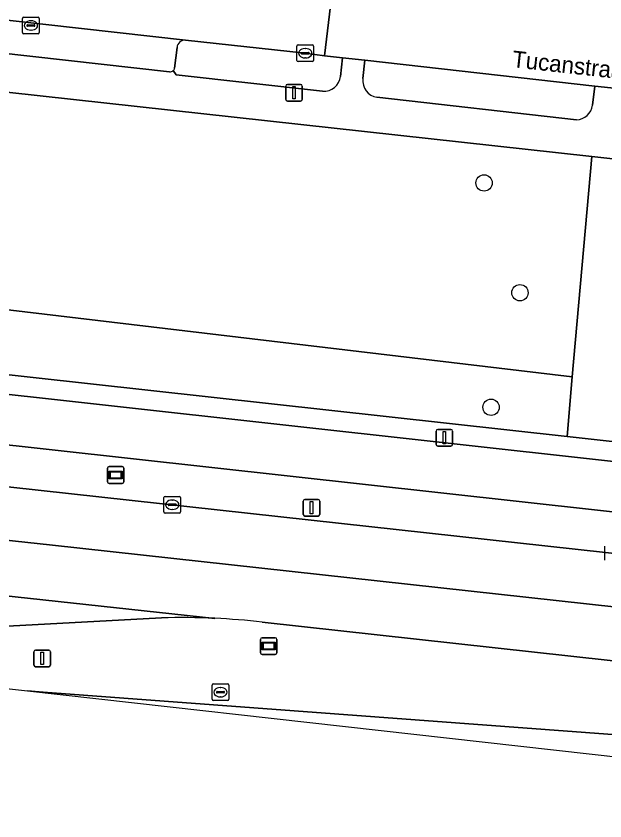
# Model space of a CAD drawing. Extents: x 161928 to 163071, y 386474 to 387428.
# Drawn here: x 162081.45 to 162116.71, y 386499.76 to 386547.97 of the extents above; entities that cross this region are included whole.
import ezdxf

# ---------------------------------------------------------------- set-up
doc = ezdxf.new("R2010")
doc.units = 0
for name, color, linetype in [('IMGEO_Berm_groen', 7, 'Continuous'), ('IMGEO_Boom', 7, 'Continuous'), ('IMGEO_Fietspad_gesloten', 7, 'Continuous'), ('IMGEO_Groenvoorziening', 7, 'Continuous'), ('IMGEO_Haag', 7, 'Continuous'), ('IMGEO_Kolk', 7, 'Continuous'), ('IMGEO_Lichtmast', 7, 'Continuous'), ('IMGEO_Loofbos', 7, 'Continuous'), ('IMGEO_Openbare_ruimte_label', 7, 'Continuous'), ('IMGEO_Parkeervlak_open', 7, 'Continuous'), ('IMGEO_Rijbaan_lokaal_open', 7, 'Continuous'), ('IMGEO_Rijbaan_regionaal_gesloten', 7, 'Continuous'), ('IMGEO_Rioolput', 7, 'Continuous'), ('IMGEO_Verkeersbordpaal', 7, 'Continuous'), ('IMGEO_Voetpad_open', 7, 'Continuous'), ('IMGEO_Wegwijzer', 7, 'Continuous')]:
    doc.layers.add(name, color=color, linetype=linetype)

msp = doc.modelspace()

# ---------------------------------------------------------------- linework, layer by layer
at = {"layer": 'IMGEO_Berm_groen'}
for points in [[(162026.125, 386525.754), (162043.077, 386524.026), (162061.491, 386521.92), (162152.526, 386511.907), (162152.758, 386511.886), (162152.99, 386511.864)], [(162153.411, 386512.296), (162153.604, 386514.246), (162079.076, 386522.483)]]:
    msp.add_lwpolyline(points, dxfattribs=at)
at = {"layer": 'IMGEO_Boom'}
for centre in [(162109.47, 386537.978), (162111.617, 386531.4), (162109.891, 386524.54)]:
    msp.add_circle(centre, 0.489, dxfattribs=at)
at = {"layer": 'IMGEO_Fietspad_gesloten'}
for points in [[(162157.185, 386516.852), (162036.913, 386530.188)], [(162042.302, 386526.416), (162079.076, 386522.483), (162153.604, 386514.246), (162156.604, 386513.845)]]:
    msp.add_lwpolyline(points, dxfattribs=at)
at = {"layer": 'IMGEO_Groenvoorziening'}
for points in [[(162100.991, 386545.475), (162099.923, 386545.601), (162098.762, 386545.747), (162091.6, 386546.54)], [(162091.087, 386546.097), (162090.941, 386544.862)], [(162100.867, 386544.363), (162100.991, 386545.475)], [(162116.108, 386543.77), (162102.336, 386545.339), (162102.219, 386544.229)], [(162090.855, 386544.707), (162091.039, 386544.452), (162099.806, 386543.471)], [(162115.963, 386542.638), (162116.108, 386543.77)], [(162103.054, 386543.115), (162115.007, 386541.765)], [(162164.443, 386534.007), (162153.568, 386535.351), (162115.926, 386539.556), (162114.756, 386526.354), (162114.44, 386522.784), (162129.162, 386521.154), (162129.076, 386520.706), (162131.758, 386520.425), (162131.815, 386520.86), (162154.118, 386518.391), (162154.326, 386520.896), (162156.611, 386520.667), (162156.37, 386518.142), (162157.027, 386518.069)], [(162069.181, 386511.153), (162053.251, 386512.671), (162052.952, 386510.815), (162063.558, 386509.626), (162082.125, 386507.544)], [(162090.163, 386511.923), (162080.172, 386511.386), (162075.127, 386511.115)], [(162152.17, 386505.493), (162151.812, 386505.543), (162096.191, 386511.675)], [(162082.125, 386507.544), (162083.065, 386507.476), (162150.437, 386502.454), (162151.834, 386502.425)]]:
    msp.add_lwpolyline(points, dxfattribs=at)
for centre, radius, start, end in [((162091.562, 386546.065), 0.477, 85.4814, 176.1429), ((162090.676, 386544.908), 0.269, 311.757, 350.1966), ((162099.867, 386544.475), 1.006, 266.5021, 353.6065), ((162103.2, 386544.094), 0.99, 172.1604, 261.5465), ((162114.981, 386542.753), 0.988, 271.4875, 353.3159), ((162091.369, 386468.372), 43.568, 87.4045, 91.5862), ((162091.358, 386467.643), 44.297, 83.736, 87.4327)]:
    msp.add_arc(centre, radius, start, end, dxfattribs=at)
at = {"layer": 'IMGEO_Haag'}
for points in [[(162069.181, 386511.153), (162053.251, 386512.671), (162052.952, 386510.815), (162063.558, 386509.626), (162082.125, 386507.544)], [(162090.163, 386511.923), (162080.172, 386511.386), (162075.127, 386511.115)], [(162152.17, 386505.493), (162151.812, 386505.543), (162096.191, 386511.675)], [(162082.125, 386507.544), (162083.065, 386507.476), (162150.437, 386502.454), (162151.834, 386502.425)]]:
    msp.add_lwpolyline(points, dxfattribs=at)
for centre, radius, start, end in [((162091.369, 386468.372), 43.568, 87.4045, 91.5862), ((162091.358, 386467.643), 44.297, 83.736, 87.4327)]:
    msp.add_arc(centre, radius, start, end, dxfattribs=at)
at = {"layer": 'IMGEO_Kolk'}
for p, q in [((162081.838, 386546.987), (162081.838, 386547.839)), ((162081.913, 386547.913), (162082.765, 386547.913)), ((162082.326, 386547.693), (162082.351, 386547.693)), ((162082.839, 386547.839), (162082.839, 386546.987)), ((162082.097, 386547.407), (162082.097, 386547.419)), ((162082.535, 386547.37), (162082.137, 386547.37)), ((162082.14, 386547.456), (162082.538, 386547.456)), ((162082.349, 386547.133), (162082.324, 386547.133)), ((162082.581, 386547.419), (162082.581, 386547.407)), ((162082.765, 386546.913), (162081.913, 386546.913)), ((162098.261, 386545.321), (162098.261, 386546.173)), ((162098.336, 386546.247), (162099.188, 386546.247)), ((162099.262, 386546.173), (162099.262, 386545.321)), ((162098.52, 386545.741), (162098.52, 386545.753)), ((162098.958, 386545.704), (162098.56, 386545.704)), ((162098.563, 386545.79), (162098.961, 386545.79)), ((162098.749, 386546.027), (162098.774, 386546.027)), ((162099.004, 386545.753), (162099.004, 386545.741)), ((162099.188, 386545.247), (162098.336, 386545.247)), ((162098.772, 386545.467), (162098.747, 386545.467)), ((162090.374, 386519.202), (162091.226, 386519.202)), ((162090.299, 386518.276), (162090.299, 386519.128)), ((162090.558, 386518.696), (162090.558, 386518.708)), ((162090.601, 386518.745), (162090.999, 386518.745)), ((162090.787, 386518.982), (162090.812, 386518.982)), ((162091.042, 386518.708), (162091.042, 386518.696)), ((162091.3, 386519.128), (162091.3, 386518.276)), ((162091.226, 386518.202), (162090.374, 386518.202)), ((162090.996, 386518.659), (162090.598, 386518.659)), ((162090.81, 386518.422), (162090.785, 386518.422)), ((162116.706, 386515.376), (162116.706, 386516.228))]:
    msp.add_line(p, q, dxfattribs=at)
for points in [[(162081.838, 386546.987), (162081.838, 386547.839)], [(162081.913, 386547.913), (162082.765, 386547.913)], [(162082.839, 386547.839), (162082.839, 386546.987)], [(162082.765, 386546.913), (162081.913, 386546.913)], [(162098.261, 386545.321), (162098.261, 386546.173)], [(162098.336, 386546.247), (162099.188, 386546.247)], [(162099.262, 386546.173), (162099.262, 386545.321)], [(162099.188, 386545.247), (162098.336, 386545.247)], [(162090.374, 386519.202), (162091.226, 386519.202)], [(162090.299, 386518.276), (162090.299, 386519.128)], [(162091.3, 386519.128), (162091.3, 386518.276)], [(162091.226, 386518.202), (162090.374, 386518.202)], [(162116.706, 386515.376), (162116.706, 386516.228)]]:
    msp.add_lwpolyline(points, dxfattribs=at)
for centre, radius, start, end in [((162081.915, 386547.837), 0.0765, 91.552, 178.448), ((162081.915, 386547.837), 0.0765, 91.552, 178.448), ((162082.763, 386547.837), 0.0765, 1.552, 88.448), ((162082.763, 386547.837), 0.0765, 1.552, 88.448), ((162082.137, 386547.416), 0.0403, 85.8775, 175.7526), ((162082.134, 386547.406), 0.0366, 178.938, 274.7102), ((162082.538, 386547.413), 0.043, 264.8664, 352.4533), ((162082.542, 386547.418), 0.0386, 1.7309, 96.639), ((162081.915, 386546.989), 0.0765, 181.552, 268.448), ((162081.915, 386546.989), 0.0765, 181.552, 268.448), ((162082.763, 386546.989), 0.0765, 271.552, 358.448), ((162082.763, 386546.989), 0.0765, 271.552, 358.448), ((162098.338, 386546.171), 0.0765, 91.552, 178.448), ((162098.338, 386546.171), 0.0765, 91.552, 178.448), ((162099.186, 386546.171), 0.0765, 1.552, 88.448), ((162099.186, 386546.171), 0.0765, 1.552, 88.448), ((162098.56, 386545.75), 0.0403, 85.8775, 175.7526), ((162098.557, 386545.74), 0.0366, 178.938, 274.7102), ((162098.961, 386545.747), 0.043, 264.8664, 352.4533), ((162098.965, 386545.752), 0.0386, 1.7309, 96.639), ((162098.338, 386545.323), 0.0765, 181.552, 268.448), ((162098.338, 386545.323), 0.0765, 181.552, 268.448), ((162099.186, 386545.323), 0.0765, 271.552, 358.448), ((162099.186, 386545.323), 0.0765, 271.552, 358.448), ((162090.376, 386519.126), 0.0765, 91.552, 178.448), ((162090.376, 386519.126), 0.0765, 91.552, 178.448), ((162091.224, 386519.126), 0.0765, 1.552, 88.448), ((162091.224, 386519.126), 0.0765, 1.552, 88.448), ((162090.598, 386518.705), 0.0403, 85.8775, 175.7526), ((162090.595, 386518.695), 0.0366, 178.938, 274.7102), ((162090.999, 386518.702), 0.043, 264.8664, 352.4533), ((162091.003, 386518.707), 0.0386, 1.7309, 96.639), ((162090.376, 386518.278), 0.0765, 181.552, 268.448), ((162090.376, 386518.278), 0.0765, 181.552, 268.448), ((162091.224, 386518.278), 0.0765, 271.552, 358.448), ((162091.224, 386518.278), 0.0765, 271.552, 358.448)]:
    msp.add_arc(centre, radius, start, end, dxfattribs=at)
for centre, major_axis, ratio, start_param, end_param in [((162082.325, 386547.413), (-0.387, 0.002), 0.722429, 4.712389, 7.853982), ((162082.35, 386547.413), (-0.39, 0.002), 0.717154, 1.570796, 4.712389), ((162098.748, 386545.747), (-0.387, 0.002), 0.722429, 4.712389, 7.853982), ((162098.773, 386545.747), (-0.39, 0.002), 0.717154, 1.570796, 4.712389), ((162090.786, 386518.702), (-0.387, 0.002), 0.722429, 4.712389, 7.853982), ((162090.811, 386518.702), (-0.39, 0.002), 0.717154, 1.570796, 4.712389)]:
    msp.add_ellipse(centre, major_axis=major_axis, ratio=ratio, start_param=start_param, end_param=end_param, dxfattribs=at)
at = {"layer": 'IMGEO_Lichtmast'}
for p, q in [((162097.594, 386542.985), (162097.594, 386543.785)), ((162097.594, 386543.785), (162097.594, 386542.985)), ((162097.694, 386543.885), (162098.484, 386543.885)), ((162098.484, 386543.885), (162097.694, 386543.885)), ((162098.584, 386543.785), (162098.584, 386542.985)), ((162098.584, 386542.985), (162098.584, 386543.785)), ((162098.484, 386542.885), (162097.694, 386542.885)), ((162097.694, 386542.885), (162098.484, 386542.885)), ((162106.596, 386522.318), (162106.596, 386523.118)), ((162106.596, 386523.118), (162106.596, 386522.318)), ((162106.696, 386523.218), (162107.486, 386523.218)), ((162107.486, 386523.218), (162106.696, 386523.218)), ((162107.586, 386523.118), (162107.586, 386522.318)), ((162107.586, 386522.318), (162107.586, 386523.118)), ((162107.486, 386522.218), (162106.696, 386522.218)), ((162106.696, 386522.218), (162107.486, 386522.218)), ((162082.615, 386509.998), (162083.405, 386509.998)), ((162083.405, 386509.998), (162082.615, 386509.998)), ((162082.515, 386509.098), (162082.515, 386509.898)), ((162082.515, 386509.898), (162082.515, 386509.098)), ((162083.505, 386509.898), (162083.505, 386509.098)), ((162083.505, 386509.098), (162083.505, 386509.898)), ((162083.405, 386508.998), (162082.615, 386508.998)), ((162082.615, 386508.998), (162083.405, 386508.998))]:
    msp.add_line(p, q, dxfattribs=at)
for points in [[(162098.014, 386543.76), (162098.164, 386543.76), (162098.164, 386543.01), (162098.014, 386543.01), (162098.014, 386543.76)], [(162107.016, 386523.093), (162107.166, 386523.093), (162107.166, 386522.343), (162107.016, 386522.343), (162107.016, 386523.093)], [(162082.935, 386509.873), (162083.085, 386509.873), (162083.085, 386509.123), (162082.935, 386509.123), (162082.935, 386509.873)]]:
    msp.add_lwpolyline(points, dxfattribs=at)
for centre, start, end in [((162097.694, 386543.785), 90, 180), ((162097.694, 386543.785), 90, 180), ((162098.484, 386543.785), 0, 90), ((162098.484, 386543.785), 360, 90), ((162097.694, 386542.985), 180, 270), ((162097.694, 386542.985), 180, 270), ((162098.484, 386542.985), 270, 0), ((162098.484, 386542.985), 270, 0), ((162106.696, 386523.118), 90, 180), ((162106.696, 386523.118), 90, 180), ((162107.486, 386523.118), 0, 90), ((162107.486, 386523.118), 360, 90), ((162106.696, 386522.318), 180, 270), ((162106.696, 386522.318), 180, 270), ((162107.486, 386522.318), 270, 0), ((162107.486, 386522.318), 270, 0), ((162082.615, 386509.898), 90, 180), ((162082.615, 386509.898), 90, 180), ((162083.405, 386509.898), 0, 90), ((162083.405, 386509.898), 360, 90), ((162082.615, 386509.098), 180, 270), ((162082.615, 386509.098), 180, 270), ((162083.405, 386509.098), 270, 0), ((162083.405, 386509.098), 270, 0)]:
    msp.add_arc(centre, 0.1, start, end, dxfattribs=at)
at = {"layer": 'IMGEO_Loofbos'}
for points in [[(162115.926, 386539.556), (162063.45, 386545.328), (162061.518, 386545.541), (162048.575, 386546.964), (162047.179, 386534.614), (162047.152, 386534.39), (162114.756, 386526.354)], [(162047.152, 386534.39), (162046.787, 386531.326), (162046.68, 386530.287), (162114.44, 386522.784), (162114.756, 386526.354)]]:
    msp.add_lwpolyline(points, close=True, dxfattribs=at)
at = {"layer": 'IMGEO_Parkeervlak_open'}
for points in [[(162091.6, 386546.54), (162066.13, 386549.4)], [(162061.793, 386547.878), (162090.64, 386544.635)], [(162090.941, 386544.862), (162091.087, 386546.097)]]:
    msp.add_lwpolyline(points, dxfattribs=at)
for centre, radius, start, end in [((162091.562, 386546.065), 0.477, 85.4814, 176.1429), ((162090.667, 386544.911), 0.278, 264.4238, 312.6059), ((162090.676, 386544.908), 0.269, 311.757, 350.1966)]:
    msp.add_arc(centre, radius, start, end, dxfattribs=at)
at = {"layer": 'IMGEO_Rijbaan_lokaal_open'}
msp.add_lwpolyline([(162100.515, 386550.598), (162066.605, 386554.378), (162066.13, 386549.4), (162091.6, 386546.54), (162098.762, 386545.747), (162099.923, 386545.601)], close=True, dxfattribs=at)
msp.add_lwpolyline([(162101.492, 386550.491), (162100.515, 386550.598), (162099.923, 386545.601), (162100.991, 386545.475), (162102.336, 386545.339), (162116.108, 386543.77), (162117.449, 386543.632), (162118.536, 386543.54), (162119.043, 386548.015), (162119.074, 386548.556), (162117.072, 386548.766)], dxfattribs=at)
at = {"layer": 'IMGEO_Rijbaan_regionaal_gesloten'}
for points in [[(162003.654, 386527.133), (162001.736, 386527.214), (162001.589, 386523.919), (162004.776, 386523.778), (162014.602, 386523.252), (162022.494, 386522.741), (162038.754, 386521.132), (162083.623, 386516.285), (162119.238, 386512.367), (162151.596, 386508.791), (162152.463, 386508.68), (162152.758, 386511.886), (162152.526, 386511.907), (162061.491, 386521.92)], [(162001.589, 386523.919), (162001.427, 386520.316), (162004.59, 386520.182), (162014.387, 386519.76), (162026.326, 386518.989), (162038.455, 386517.833), (162050.655, 386516.555), (162062.872, 386515.2), (162071.067, 386514.311), (162093.342, 386511.895)], [(162096.191, 386511.675), (162151.812, 386505.543), (162152.17, 386505.493), (162152.463, 386508.68), (162151.596, 386508.791), (162119.238, 386512.367), (162083.623, 386516.285), (162038.754, 386521.132), (162022.494, 386522.741), (162014.602, 386523.252), (162004.776, 386523.778), (162001.589, 386523.919)], [(162093.342, 386511.895), (162071.067, 386514.311), (162062.872, 386515.2), (162050.655, 386516.555), (162038.455, 386517.833), (162026.326, 386518.989), (162014.387, 386519.76), (162004.59, 386520.182), (162001.427, 386520.316)], [(162075.127, 386511.115), (162080.172, 386511.386), (162090.163, 386511.923)], [(162151.528, 386499.759), (162151.834, 386502.425), (162150.437, 386502.454), (162083.065, 386507.476), (162082.125, 386507.544), (162151.528, 386499.759)]]:
    msp.add_lwpolyline(points, dxfattribs=at)
for centre, radius, start, end in [((162091.369, 386468.372), 43.568, 87.4045, 91.5862), ((162091.358, 386467.643), 44.297, 83.736, 87.4327)]:
    msp.add_arc(centre, radius, start, end, dxfattribs=at)
at = {"layer": 'IMGEO_Rioolput'}
for p, q in [((162093.187, 386507.043), (162093.187, 386507.895)), ((162093.262, 386507.969), (162094.114, 386507.969)), ((162093.675, 386507.749), (162093.7, 386507.749)), ((162094.188, 386507.895), (162094.188, 386507.043)), ((162093.446, 386507.463), (162093.446, 386507.475)), ((162093.884, 386507.426), (162093.486, 386507.426)), ((162093.489, 386507.512), (162093.887, 386507.512)), ((162093.698, 386507.189), (162093.673, 386507.189)), ((162093.93, 386507.475), (162093.93, 386507.463)), ((162094.114, 386506.969), (162093.262, 386506.969))]:
    msp.add_line(p, q, dxfattribs=at)
for points in [[(162093.187, 386507.043), (162093.187, 386507.895)], [(162093.262, 386507.969), (162094.114, 386507.969)], [(162094.188, 386507.895), (162094.188, 386507.043)], [(162094.114, 386506.969), (162093.262, 386506.969)]]:
    msp.add_lwpolyline(points, dxfattribs=at)
for centre, radius, start, end in [((162093.264, 386507.893), 0.0765, 91.552, 178.448), ((162093.264, 386507.893), 0.0765, 91.552, 178.448), ((162094.112, 386507.893), 0.0765, 1.552, 88.448), ((162094.112, 386507.893), 0.0765, 1.552, 88.448), ((162093.486, 386507.472), 0.0403, 85.8775, 175.7526), ((162093.483, 386507.462), 0.0366, 178.938, 274.7102), ((162093.887, 386507.469), 0.043, 264.8664, 352.4533), ((162093.891, 386507.474), 0.0386, 1.7309, 96.639), ((162093.264, 386507.045), 0.0765, 181.552, 268.448), ((162093.264, 386507.045), 0.0765, 181.552, 268.448), ((162094.112, 386507.045), 0.0765, 271.552, 358.448), ((162094.112, 386507.045), 0.0765, 271.552, 358.448)]:
    msp.add_arc(centre, radius, start, end, dxfattribs=at)
for centre, major_axis, ratio, start_param, end_param in [((162093.674, 386507.469), (-0.387, 0.002), 0.722429, 4.712389, 7.853982), ((162093.699, 386507.469), (-0.39, 0.002), 0.717154, 1.570796, 4.712389)]:
    msp.add_ellipse(centre, major_axis=major_axis, ratio=ratio, start_param=start_param, end_param=end_param, dxfattribs=at)
at = {"layer": 'IMGEO_Verkeersbordpaal'}
for p, q in [((162098.643, 386518.122), (162098.643, 386518.922)), ((162098.643, 386518.922), (162098.643, 386518.122)), ((162098.743, 386519.022), (162099.533, 386519.022)), ((162099.533, 386519.022), (162098.743, 386519.022)), ((162099.633, 386518.922), (162099.633, 386518.122)), ((162099.633, 386518.122), (162099.633, 386518.922)), ((162099.533, 386518.022), (162098.743, 386518.022)), ((162098.743, 386518.022), (162099.533, 386518.022))]:
    msp.add_line(p, q, dxfattribs=at)
msp.add_lwpolyline([(162099.063, 386518.897), (162099.213, 386518.897), (162099.213, 386518.147), (162099.063, 386518.147), (162099.063, 386518.897)], dxfattribs=at)
for centre, start, end in [((162098.743, 386518.922), 90, 180), ((162098.743, 386518.922), 90, 180), ((162099.533, 386518.922), 0, 90), ((162099.533, 386518.922), 360, 90), ((162098.743, 386518.122), 180, 270), ((162098.743, 386518.122), 180, 270), ((162099.533, 386518.122), 270, 0), ((162099.533, 386518.122), 270, 0)]:
    msp.add_arc(centre, 0.1, start, end, dxfattribs=at)
at = {"layer": 'IMGEO_Voetpad_open'}
for points in [[(162061.793, 386547.878), (162061.518, 386545.541), (162063.45, 386545.328), (162115.926, 386539.556), (162153.568, 386535.351), (162164.443, 386534.007), (162167.621, 386533.525), (162167.828, 386534.128), (162168.377, 386535.788), (162168.399, 386535.856)], [(162090.64, 386544.635), (162061.793, 386547.878)], [(162102.219, 386544.229), (162102.336, 386545.339), (162100.991, 386545.475), (162100.867, 386544.363)], [(162099.806, 386543.471), (162091.039, 386544.452), (162090.855, 386544.707)], [(162117.332, 386542.526), (162117.449, 386543.632), (162116.108, 386543.77), (162115.963, 386542.638)], [(162115.007, 386541.765), (162103.054, 386543.115)], [(162031.667, 386530.711), (162036.913, 386530.188), (162157.185, 386516.852)], [(162160.678, 386517.581), (162157.027, 386518.069), (162156.37, 386518.142), (162154.118, 386518.391), (162131.815, 386520.86), (162131.758, 386520.425), (162129.076, 386520.706), (162129.162, 386521.154), (162114.44, 386522.784), (162046.68, 386530.287)]]:
    msp.add_lwpolyline(points, dxfattribs=at)
for centre, radius, start, end in [((162090.667, 386544.911), 0.278, 264.4238, 312.6059), ((162099.867, 386544.475), 1.006, 266.5021, 353.6065), ((162103.2, 386544.094), 0.99, 172.1604, 261.5465), ((162114.981, 386542.753), 0.988, 271.4875, 353.3159)]:
    msp.add_arc(centre, radius, start, end, dxfattribs=at)
at = {"layer": 'IMGEO_Wegwijzer'}
for p, q in [((162086.914, 386520.082), (162086.914, 386520.882)), ((162086.914, 386520.882), (162086.914, 386520.082)), ((162087.014, 386520.982), (162087.804, 386520.982)), ((162087.804, 386520.982), (162087.014, 386520.982)), ((162087.904, 386520.882), (162087.904, 386520.082)), ((162087.904, 386520.082), (162087.904, 386520.882)), ((162087.804, 386519.982), (162087.014, 386519.982)), ((162087.014, 386519.982), (162087.804, 386519.982)), ((162096.076, 386509.832), (162096.076, 386510.632)), ((162096.076, 386510.632), (162096.076, 386509.832)), ((162096.176, 386510.732), (162096.966, 386510.732)), ((162096.966, 386510.732), (162096.176, 386510.732)), ((162097.066, 386510.632), (162097.066, 386509.832)), ((162097.066, 386509.832), (162097.066, 386510.632)), ((162096.966, 386509.732), (162096.176, 386509.732)), ((162096.176, 386509.732), (162096.966, 386509.732))]:
    msp.add_line(p, q, dxfattribs=at)
for points in [[(162087.015, 386520.714), (162087.803, 386520.714), (162087.803, 386520.25), (162087.015, 386520.25), (162087.015, 386520.714)], [(162087.08, 386520.649), (162087.08, 386520.315), (162087.738, 386520.315), (162087.738, 386520.649), (162087.08, 386520.649)], [(162096.177, 386510.464), (162096.965, 386510.464), (162096.965, 386510), (162096.177, 386510), (162096.177, 386510.464)], [(162096.242, 386510.399), (162096.242, 386510.065), (162096.9, 386510.065), (162096.9, 386510.399), (162096.242, 386510.399)]]:
    msp.add_lwpolyline(points, dxfattribs=at)
for centre, start, end in [((162087.014, 386520.882), 90, 180), ((162087.014, 386520.882), 90, 180), ((162087.804, 386520.882), 0, 90), ((162087.804, 386520.882), 360, 90), ((162087.014, 386520.082), 180, 270), ((162087.014, 386520.082), 180, 270), ((162087.804, 386520.082), 270, 0), ((162087.804, 386520.082), 270, 0), ((162096.176, 386510.632), 90, 180), ((162096.176, 386510.632), 90, 180), ((162096.966, 386510.632), 0, 90), ((162096.966, 386510.632), 360, 90), ((162096.176, 386509.832), 180, 270), ((162096.176, 386509.832), 180, 270), ((162096.966, 386509.832), 270, 0), ((162096.966, 386509.832), 270, 0)]:
    msp.add_arc(centre, 0.1, start, end, dxfattribs=at)

# ---------------------------------------------------------------- texts
at = {"layer": 'IMGEO_Openbare_ruimte_label'}
msp.add_text('Tucanstraat', height=1, rotation=353.6851, dxfattribs=at).set_placement((162111.114, 386544.92))

doc.saveas('drawing.dxf')
